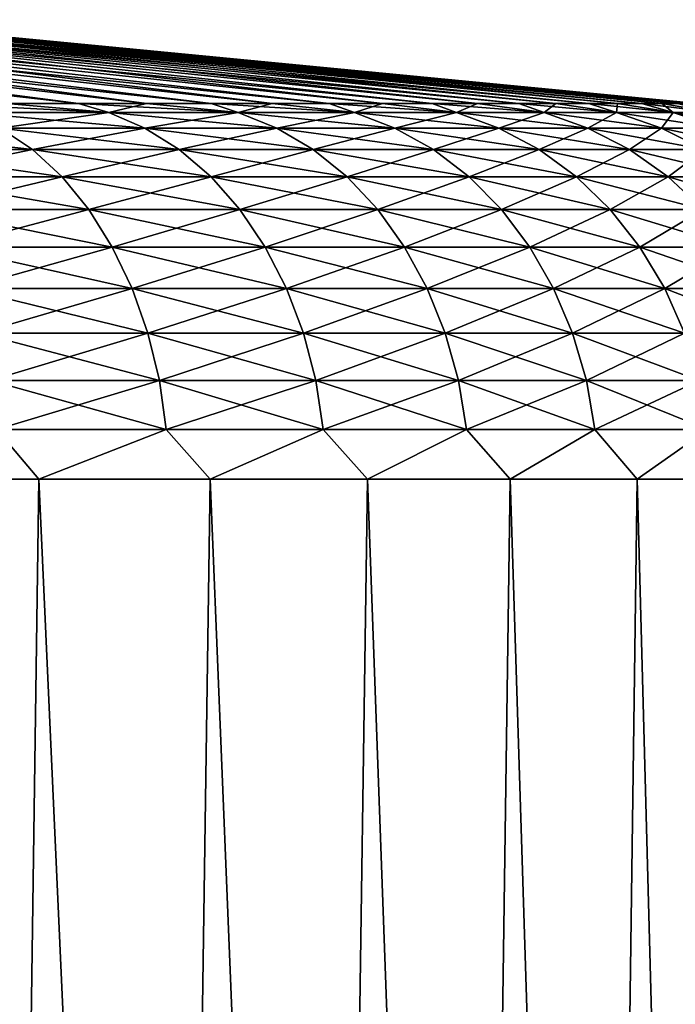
# Model space of a CAD drawing. Header units: metres. Extents: x -2 to 78, y -85 to 85.
# Tile 496 of 500: x 71.521 to 72.389, y 57.451 to 58.754. Entities that reach past the tile are written whole.
import ezdxf

# ---------------------------------------------------------------- set-up
doc = ezdxf.new("R2010")
doc.units = ezdxf.units.M
doc.layers.add('solid_20004802', color=7, linetype='CONTINUOUS')

msp = doc.modelspace()

# ---------------------------------------------------------------- linework, layer by layer
at = {"layer": 'solid_20004802'}
for points in [[(70.625946, 58.753571, 1.599561), (71.504486, 58.642647, 2.341787), (71.599083, 58.642647, 2.234662)], [(70.625946, 58.753571, 1.599561), (71.599083, 58.642647, 2.234662), (70.749252, 58.753571, 1.460372)], [(70.749252, 58.753571, 1.460372), (71.599083, 58.642647, 2.234662), (71.689178, 58.642647, 2.123719)], [(70.749252, 58.753571, 1.460372), (71.689178, 58.642647, 2.123719), (71.774612, 58.642647, 2.009147)], [(70.749252, 58.753571, 1.460372), (71.774612, 58.642647, 2.009147), (70.86097, 58.753571, 1.311711)], [(70.749252, 58.753571, -1.460372), (71.689178, 58.642647, -2.123719), (71.599083, 58.642647, -2.234662)], [(70.86097, 58.753571, -1.311711), (71.689178, 58.642647, -2.123719), (70.749252, 58.753571, -1.460372)], [(70.749252, 58.753571, -1.460372), (71.599083, 58.642647, -2.234662), (71.504486, 58.642647, -2.341787)], [(70.86097, 58.753571, 1.311711), (71.774612, 58.642647, 2.009147), (71.855232, 58.642647, 1.891143)], [(70.86097, 58.753571, 1.311711), (71.855232, 58.642647, 1.891143), (71.930916, 58.642647, 1.769908)], [(70.86097, 58.753571, 1.311711), (71.930916, 58.642647, 1.769908), (70.96035, 58.753571, 1.154544)], [(70.86097, 58.753571, -1.311711), (71.855232, 58.642647, -1.891143), (71.774612, 58.642647, -2.009147)], [(70.96035, 58.753571, -1.154544), (71.855232, 58.642647, -1.891143), (70.86097, 58.753571, -1.311711)], [(70.86097, 58.753571, -1.311711), (71.774612, 58.642647, -2.009147), (71.689178, 58.642647, -2.123719)], [(70.96035, 58.753571, 1.154544), (71.930916, 58.642647, 1.769908), (72.001518, 58.642647, 1.645649)], [(70.96035, 58.753571, 1.154544), (72.001518, 58.642647, 1.645649), (72.066925, 58.642647, 1.518578)], [(70.96035, 58.753571, 1.154544), (72.066925, 58.642647, 1.518578), (71.046768, 58.753571, 0.989889)], [(70.96035, 58.753571, -1.154544), (72.001518, 58.642647, -1.645649), (71.930916, 58.642647, -1.769908)], [(71.046768, 58.753571, -0.989889), (72.001518, 58.642647, -1.645649), (70.96035, 58.753571, -1.154544)], [(70.96035, 58.753571, -1.154544), (71.930916, 58.642647, -1.769908), (71.855232, 58.642647, -1.891143)], [(71.046768, 58.753571, 0.989889), (72.066925, 58.642647, 1.518578), (72.127029, 58.642647, 1.388913)], [(71.046768, 58.753571, 0.989889), (72.127029, 58.642647, 1.388913), (72.181717, 58.642647, 1.256875)], [(71.046768, 58.753571, 0.989889), (72.181717, 58.642647, 1.256875), (71.119659, 58.753571, 0.818814)], [(71.046768, 58.753571, -0.989889), (72.127029, 58.642647, -1.388913), (72.066925, 58.642647, -1.518578)], [(71.119659, 58.753571, -0.818814), (72.127029, 58.642647, -1.388913), (71.046768, 58.753571, -0.989889)], [(71.046768, 58.753571, -0.989889), (72.066925, 58.642647, -1.518578), (72.001518, 58.642647, -1.645649)], [(71.119659, 58.753571, 0.818814), (72.181717, 58.642647, 1.256875), (72.230911, 58.642647, 1.12269)], [(71.119659, 58.753571, 0.818814), (72.230911, 58.642647, 1.12269), (72.274513, 58.642647, 0.986586)], [(71.119659, 58.753571, 0.818814), (72.274513, 58.642647, 0.986586), (71.178543, 58.753571, 0.642429)], [(71.119659, 58.753571, -0.818814), (72.230911, 58.642647, -1.12269), (72.181717, 58.642647, -1.256875)], [(71.178543, 58.753571, -0.642429), (72.230911, 58.642647, -1.12269), (71.119659, 58.753571, -0.818814)], [(71.119659, 58.753571, -0.818814), (72.181717, 58.642647, -1.256875), (72.127029, 58.642647, -1.388913)], [(71.178543, 58.753571, 0.642429), (72.274513, 58.642647, 0.986586), (72.312447, 58.642647, 0.848797)], [(71.178543, 58.753571, 0.642429), (72.312447, 58.642647, 0.848797), (72.344666, 58.642647, 0.709558)], [(71.178543, 58.753571, 0.642429), (72.344666, 58.642647, 0.709558), (71.223045, 58.753571, 0.461877)], [(71.178543, 58.753571, -0.642429), (72.312447, 58.642647, -0.848797), (72.274513, 58.642647, -0.986586)], [(71.223045, 58.753571, -0.461877), (72.312447, 58.642647, -0.848797), (71.178543, 58.753571, -0.642429)], [(71.178543, 58.753571, -0.642429), (72.274513, 58.642647, -0.986586), (72.230911, 58.642647, -1.12269)], [(71.223045, 58.753571, 0.461877), (72.344666, 58.642647, 0.709558), (72.371094, 58.642647, 0.569107)], [(71.223045, 58.753571, 0.461877), (72.371094, 58.642647, 0.569107), (72.391701, 58.642647, 0.427683)], [(71.223045, 58.753571, 0.461877), (72.391701, 58.642647, 0.427683), (71.252876, 58.753571, 0.27833)], [(71.223045, 58.753571, -0.461877), (72.371094, 58.642647, -0.569107), (72.344666, 58.642647, -0.709558)], [(71.252876, 58.753571, -0.27833), (72.371094, 58.642647, -0.569107), (71.223045, 58.753571, -0.461877)], [(71.223045, 58.753571, -0.461877), (72.344666, 58.642647, -0.709558), (72.312447, 58.642647, -0.848797)], [(71.252876, 58.753571, 0.27833), (72.391701, 58.642647, 0.427683), (72.406441, 58.642647, 0.285529)], [(71.252876, 58.753571, 0.27833), (72.406441, 58.642647, 0.285529), (72.415298, 58.642647, 0.142886)], [(71.252876, 58.753571, 0.27833), (72.415298, 58.642647, 0.142886), (71.267838, 58.753571, 0.092978)], [(71.252876, 58.753571, -0.27833), (72.406441, 58.642647, -0.285529), (72.391701, 58.642647, -0.427683)], [(71.267838, 58.753571, -0.092978), (72.406441, 58.642647, -0.285529), (71.252876, 58.753571, -0.27833)], [(71.252876, 58.753571, -0.27833), (72.391701, 58.642647, -0.427683), (72.371094, 58.642647, -0.569107)], [(71.267838, 58.753571, 0.092978), (72.415298, 58.642647, 0.142886), (72.418251, 58.642647)], [(71.267838, 58.753571, -0.092978), (72.418251, 58.642647), (72.415298, 58.642647, -0.142886)], [(71.267838, 58.753571, 0.092978), (72.418251, 58.642647), (71.267838, 58.753571, -0.092978)], [(71.267838, 58.753571, -0.092978), (72.415298, 58.642647, -0.142886), (72.406441, 58.642647, -0.285529)], [(71.405533, 58.642647, 2.444911), (71.451508, 58.630707, 2.490883), (71.639259, 58.630707, 2.287772)], [(71.504486, 58.642647, 2.341787), (71.405533, 58.642647, 2.444911), (71.639259, 58.630707, 2.287772)], [(71.504486, 58.642647, -2.341787), (71.639259, 58.630707, -2.287772), (71.451508, 58.630707, -2.490883)], [(71.504486, 58.642647, -2.341787), (71.599083, 58.642647, -2.234662), (71.639259, 58.630707, -2.287772)], [(71.599083, 58.642647, 2.234662), (71.504486, 58.642647, 2.341787), (71.639259, 58.630707, 2.287772)], [(71.599083, 58.642647, -2.234662), (71.689178, 58.642647, -2.123719), (71.639259, 58.630707, -2.287772)], [(71.599083, 58.642647, 2.234662), (71.639259, 58.630707, 2.287772), (71.810501, 58.630707, 2.070556)], [(71.689178, 58.642647, 2.123719), (71.599083, 58.642647, 2.234662), (71.810501, 58.630707, 2.070556)], [(71.689178, 58.642647, -2.123719), (71.810501, 58.630707, -2.070556), (71.639259, 58.630707, -2.287772)], [(71.689178, 58.642647, -2.123719), (71.774612, 58.642647, -2.009147), (71.810501, 58.630707, -2.070556)], [(71.774612, 58.642647, 2.009147), (71.689178, 58.642647, 2.123719), (71.810501, 58.630707, 2.070556)], [(71.774612, 58.642647, -2.009147), (71.855232, 58.642647, -1.891143), (71.810501, 58.630707, -2.070556)], [(71.774612, 58.642647, 2.009147), (71.810501, 58.630707, 2.070556), (71.964172, 58.630707, 1.840575)], [(71.855232, 58.642647, 1.891143), (71.774612, 58.642647, 2.009147), (71.964172, 58.630707, 1.840575)], [(71.855232, 58.642647, -1.891143), (71.964172, 58.630707, -1.840575), (71.810501, 58.630707, -2.070556)], [(71.855232, 58.642647, -1.891143), (71.930916, 58.642647, -1.769908), (71.964172, 58.630707, -1.840575)], [(71.930916, 58.642647, 1.769908), (71.855232, 58.642647, 1.891143), (71.964172, 58.630707, 1.840575)], [(71.930916, 58.642647, -1.769908), (72.001518, 58.642647, -1.645649), (71.964172, 58.630707, -1.840575)], [(71.930916, 58.642647, 1.769908), (71.964172, 58.630707, 1.840575), (72.099319, 58.630707, 1.599245)], [(72.001518, 58.642647, 1.645649), (71.930916, 58.642647, 1.769908), (72.099319, 58.630707, 1.599245)], [(72.001518, 58.642647, -1.645649), (72.099319, 58.630707, -1.599245), (71.964172, 58.630707, -1.840575)], [(72.001518, 58.642647, -1.645649), (72.066925, 58.642647, -1.518578), (72.099319, 58.630707, -1.599245)], [(72.066925, 58.642647, 1.518578), (72.001518, 58.642647, 1.645649), (72.099319, 58.630707, 1.599245)], [(72.066925, 58.642647, -1.518578), (72.127029, 58.642647, -1.388913), (72.099319, 58.630707, -1.599245)], [(72.066925, 58.642647, 1.518578), (72.099319, 58.630707, 1.599245), (72.215118, 58.630707, 1.348056)], [(72.127029, 58.642647, 1.388913), (72.066925, 58.642647, 1.518578), (72.215118, 58.630707, 1.348056)], [(72.127029, 58.642647, -1.388913), (72.215118, 58.630707, -1.348056), (72.099319, 58.630707, -1.599245)], [(72.127029, 58.642647, -1.388913), (72.181717, 58.642647, -1.256875), (72.215118, 58.630707, -1.348056)], [(72.181717, 58.642647, 1.256875), (72.127029, 58.642647, 1.388913), (72.215118, 58.630707, 1.348056)], [(72.181717, 58.642647, -1.256875), (72.230911, 58.642647, -1.12269), (72.215118, 58.630707, -1.348056)], [(72.181717, 58.642647, 1.256875), (72.215118, 58.630707, 1.348056), (72.310852, 58.630707, 1.088556)], [(72.230911, 58.642647, 1.12269), (72.181717, 58.642647, 1.256875), (72.310852, 58.630707, 1.088556)], [(72.230911, 58.642647, -1.12269), (72.310852, 58.630707, -1.088556), (72.215118, 58.630707, -1.348056)], [(72.230911, 58.642647, -1.12269), (72.274513, 58.642647, -0.986586), (72.310852, 58.630707, -1.088556)], [(72.274513, 58.642647, 0.986586), (72.230911, 58.642647, 1.12269), (72.310852, 58.630707, 1.088556)], [(72.274513, 58.642647, -0.986586), (72.312447, 58.642647, -0.848797), (72.310852, 58.630707, -1.088556)], [(72.274513, 58.642647, 0.986586), (72.310852, 58.630707, 1.088556), (72.385933, 58.630707, 0.822344)], [(72.312447, 58.642647, 0.848797), (72.274513, 58.642647, 0.986586), (72.385933, 58.630707, 0.822344)], [(72.312447, 58.642647, -0.848797), (72.385933, 58.630707, -0.822344), (72.310852, 58.630707, -1.088556)], [(72.312447, 58.642647, -0.848797), (72.344666, 58.642647, -0.709558), (72.385933, 58.630707, -0.822344)], [(72.344666, 58.642647, 0.709558), (72.312447, 58.642647, 0.848797), (72.385933, 58.630707, 0.822344)], [(72.344666, 58.642647, -0.709558), (72.371094, 58.642647, -0.569107), (72.385933, 58.630707, -0.822344)], [(72.344666, 58.642647, 0.709558), (72.385933, 58.630707, 0.822344), (72.439896, 58.630707, 0.551062)], [(72.371094, 58.642647, 0.569107), (72.344666, 58.642647, 0.709558), (72.439896, 58.630707, 0.551062)], [(72.371094, 58.642647, -0.569107), (72.439896, 58.630707, -0.551062), (72.385933, 58.630707, -0.822344)], [(72.371094, 58.642647, -0.569107), (72.391701, 58.642647, -0.427683), (72.439896, 58.630707, -0.551062)], [(72.391701, 58.642647, 0.427683), (72.371094, 58.642647, 0.569107), (72.439896, 58.630707, 0.551062)], [(71.49601, 58.610268, -2.535382), (71.451508, 58.630707, -2.490883), (71.639259, 58.630707, -2.287772)], [(71.687119, 58.610268, 2.328643), (71.639259, 58.630707, 2.287772), (71.451508, 58.630707, 2.490883)], [(71.687119, 58.610268, 2.328643), (71.451508, 58.630707, 2.490883), (71.49601, 58.610268, 2.535382)], [(71.49601, 58.610268, -2.535382), (71.639259, 58.630707, -2.287772), (71.687119, 58.610268, -2.328643)], [(71.687119, 58.610268, -2.328643), (71.639259, 58.630707, -2.287772), (71.810501, 58.630707, -2.070556)], [(71.861412, 58.610268, 2.107546), (71.810501, 58.630707, 2.070556), (71.639259, 58.630707, 2.287772)], [(71.861412, 58.610268, 2.107546), (71.639259, 58.630707, 2.287772), (71.687119, 58.610268, 2.328643)], [(71.687119, 58.610268, -2.328643), (71.810501, 58.630707, -2.070556), (71.861412, 58.610268, -2.107546)], [(71.861412, 58.610268, -2.107546), (71.810501, 58.630707, -2.070556), (71.964172, 58.630707, -1.840575)], [(72.01783, 58.610268, 1.873456), (71.964172, 58.630707, 1.840575), (71.810501, 58.630707, 2.070556)], [(72.01783, 58.610268, 1.873456), (71.810501, 58.630707, 2.070556), (71.861412, 58.610268, 2.107546)], [(71.861412, 58.610268, -2.107546), (71.964172, 58.630707, -1.840575), (72.01783, 58.610268, -1.873456)], [(72.01783, 58.610268, -1.873456), (71.964172, 58.630707, -1.840575), (72.099319, 58.630707, -1.599245)], [(72.155396, 58.610268, 1.627816), (72.099319, 58.630707, 1.599245), (71.964172, 58.630707, 1.840575)], [(72.155396, 58.610268, 1.627816), (71.964172, 58.630707, 1.840575), (72.01783, 58.610268, 1.873456)], [(72.01783, 58.610268, -1.873456), (72.099319, 58.630707, -1.599245), (72.155396, 58.610268, -1.627816)], [(72.155396, 58.610268, -1.627816), (72.099319, 58.630707, -1.599245), (72.215118, 58.630707, -1.348056)], [(72.273262, 58.610268, 1.372139), (72.215118, 58.630707, 1.348056), (72.099319, 58.630707, 1.599245)], [(72.273262, 58.610268, 1.372139), (72.099319, 58.630707, 1.599245), (72.155396, 58.610268, 1.627816)], [(72.155396, 58.610268, -1.627816), (72.215118, 58.630707, -1.348056), (72.273262, 58.610268, -1.372139)], [(72.273262, 58.610268, -1.372139), (72.215118, 58.630707, -1.348056), (72.310852, 58.630707, -1.088556)], [(72.370705, 58.610268, 1.108003), (72.310852, 58.630707, 1.088556), (72.215118, 58.630707, 1.348056)], [(72.370705, 58.610268, 1.108003), (72.215118, 58.630707, 1.348056), (72.273262, 58.610268, 1.372139)], [(72.273262, 58.610268, -1.372139), (72.310852, 58.630707, -1.088556), (72.370705, 58.610268, -1.108003)], [(72.370705, 58.610268, -1.108003), (72.310852, 58.630707, -1.088556), (72.385933, 58.630707, -0.822344)], [(72.447128, 58.610268, 0.837035), (72.385933, 58.630707, 0.822344), (72.310852, 58.630707, 1.088556)], [(72.447128, 58.610268, 0.837035), (72.310852, 58.630707, 1.088556), (72.370705, 58.610268, 1.108003)], [(72.370705, 58.610268, -1.108003), (72.385933, 58.630707, -0.822344), (72.447128, 58.610268, -0.837035)], [(72.447128, 58.610268, -0.837035), (72.385933, 58.630707, -0.822344), (72.439896, 58.630707, -0.551062)], [(72.502052, 58.610268, 0.560907), (72.439896, 58.630707, 0.551062), (72.385933, 58.630707, 0.822344)], [(72.502052, 58.610268, 0.560907), (72.385933, 58.630707, 0.822344), (72.447128, 58.610268, 0.837035)], [(71.289268, 58.610268, 2.72649), (71.328026, 58.581699, 2.771873), (71.538208, 58.581699, 2.577584)], [(71.49601, 58.610268, 2.535382), (71.289268, 58.610268, 2.72649), (71.538208, 58.581699, 2.577584)], [(71.49601, 58.610268, -2.535382), (71.538208, 58.581699, -2.577584), (71.328026, 58.581699, -2.771873)], [(71.49601, 58.610268, 2.535382), (71.538208, 58.581699, 2.577584), (71.732498, 58.581699, 2.367403)], [(71.687119, 58.610268, 2.328643), (71.49601, 58.610268, 2.535382), (71.732498, 58.581699, 2.367403)], [(71.49601, 58.610268, -2.535382), (71.687119, 58.610268, -2.328643), (71.538208, 58.581699, -2.577584)], [(71.687119, 58.610268, -2.328643), (71.732498, 58.581699, -2.367403), (71.538208, 58.581699, -2.577584)], [(71.687119, 58.610268, 2.328643), (71.732498, 58.581699, 2.367403), (71.909698, 58.581699, 2.142626)], [(71.861412, 58.610268, 2.107546), (71.687119, 58.610268, 2.328643), (71.909698, 58.581699, 2.142626)], [(71.687119, 58.610268, -2.328643), (71.861412, 58.610268, -2.107546), (71.732498, 58.581699, -2.367403)], [(71.861412, 58.610268, -2.107546), (71.909698, 58.581699, -2.142626), (71.732498, 58.581699, -2.367403)], [(71.861412, 58.610268, 2.107546), (71.909698, 58.581699, 2.142626), (72.068718, 58.581699, 1.90464)], [(72.01783, 58.610268, 1.873456), (71.861412, 58.610268, 2.107546), (72.068718, 58.581699, 1.90464)], [(71.861412, 58.610268, -2.107546), (72.01783, 58.610268, -1.873456), (71.909698, 58.581699, -2.142626)], [(72.01783, 58.610268, -1.873456), (72.068718, 58.581699, -1.90464), (71.909698, 58.581699, -2.142626)], [(72.01783, 58.610268, 1.873456), (72.068718, 58.581699, 1.90464), (72.208572, 58.581699, 1.65491)], [(72.155396, 58.610268, 1.627816), (72.01783, 58.610268, 1.873456), (72.208572, 58.581699, 1.65491)], [(72.01783, 58.610268, -1.873456), (72.155396, 58.610268, -1.627816), (72.068718, 58.581699, -1.90464)], [(72.155396, 58.610268, -1.627816), (72.208572, 58.581699, -1.65491), (72.068718, 58.581699, -1.90464)], [(72.155396, 58.610268, 1.627816), (72.208572, 58.581699, 1.65491), (72.3284, 58.581699, 1.394978)], [(72.273262, 58.610268, 1.372139), (72.155396, 58.610268, 1.627816), (72.3284, 58.581699, 1.394978)], [(72.155396, 58.610268, -1.627816), (72.273262, 58.610268, -1.372139), (72.208572, 58.581699, -1.65491)], [(72.273262, 58.610268, -1.372139), (72.3284, 58.581699, -1.394978), (72.208572, 58.581699, -1.65491)], [(72.273262, 58.610268, 1.372139), (72.3284, 58.581699, 1.394978), (72.427467, 58.581699, 1.126445)], [(72.370705, 58.610268, 1.108003), (72.273262, 58.610268, 1.372139), (72.427467, 58.581699, 1.126445)], [(72.273262, 58.610268, -1.372139), (72.370705, 58.610268, -1.108003), (72.3284, 58.581699, -1.394978)], [(72.370705, 58.610268, -1.108003), (72.427467, 58.581699, -1.126445), (72.3284, 58.581699, -1.394978)], [(72.370705, 58.610268, 1.108003), (72.427467, 58.581699, 1.126445), (72.505157, 58.581699, 0.850968)], [(72.447128, 58.610268, 0.837035), (72.370705, 58.610268, 1.108003), (72.505157, 58.581699, 0.850968)], [(72.370705, 58.610268, -1.108003), (72.447128, 58.610268, -0.837035), (72.427467, 58.581699, -1.126445)], [(71.328026, 58.581699, 2.771873), (71.363998, 58.545498, 2.813989), (71.57737, 58.545498, 2.616748)], [(71.538208, 58.581699, 2.577584), (71.328026, 58.581699, 2.771873), (71.57737, 58.545498, 2.616748)], [(71.328026, 58.581699, -2.771873), (71.538208, 58.581699, -2.577584), (71.363998, 58.545498, -2.813989)], [(71.538208, 58.581699, -2.577584), (71.57737, 58.545498, -2.616748), (71.363998, 58.545498, -2.813989)], [(71.538208, 58.581699, 2.577584), (71.57737, 58.545498, 2.616748), (71.774612, 58.545498, 2.403373)], [(71.732498, 58.581699, 2.367403), (71.538208, 58.581699, 2.577584), (71.774612, 58.545498, 2.403373)], [(71.538208, 58.581699, -2.577584), (71.732498, 58.581699, -2.367403), (71.57737, 58.545498, -2.616748)], [(71.732498, 58.581699, -2.367403), (71.774612, 58.545498, -2.403373), (71.57737, 58.545498, -2.616748)], [(71.732498, 58.581699, 2.367403), (71.774612, 58.545498, 2.403373), (71.954506, 58.545498, 2.175182)], [(71.909698, 58.581699, 2.142626), (71.732498, 58.581699, 2.367403), (71.954506, 58.545498, 2.175182)], [(71.732498, 58.581699, -2.367403), (71.909698, 58.581699, -2.142626), (71.774612, 58.545498, -2.403373)], [(71.909698, 58.581699, -2.142626), (71.954506, 58.545498, -2.175182), (71.774612, 58.545498, -2.403373)], [(71.909698, 58.581699, 2.142626), (71.954506, 58.545498, 2.175182), (72.115936, 58.545498, 1.933579)], [(72.068718, 58.581699, 1.90464), (71.909698, 58.581699, 2.142626), (72.115936, 58.545498, 1.933579)], [(71.909698, 58.581699, -2.142626), (72.068718, 58.581699, -1.90464), (71.954506, 58.545498, -2.175182)], [(72.068718, 58.581699, -1.90464), (72.115936, 58.545498, -1.933579), (71.954506, 58.545498, -2.175182)], [(72.068718, 58.581699, 1.90464), (72.115936, 58.545498, 1.933579), (72.257919, 58.545498, 1.680055)], [(72.208572, 58.581699, 1.65491), (72.068718, 58.581699, 1.90464), (72.257919, 58.545498, 1.680055)], [(72.068718, 58.581699, -1.90464), (72.208572, 58.581699, -1.65491), (72.115936, 58.545498, -1.933579)], [(72.208572, 58.581699, -1.65491), (72.257919, 58.545498, -1.680055), (72.115936, 58.545498, -1.933579)], [(72.208572, 58.581699, 1.65491), (72.257919, 58.545498, 1.680055), (72.37957, 58.545498, 1.416174)], [(72.3284, 58.581699, 1.394978), (72.208572, 58.581699, 1.65491), (72.37957, 58.545498, 1.416174)], [(72.208572, 58.581699, -1.65491), (72.3284, 58.581699, -1.394978), (72.257919, 58.545498, -1.680055)], [(72.3284, 58.581699, -1.394978), (72.37957, 58.545498, -1.416174), (72.257919, 58.545498, -1.680055)], [(72.3284, 58.581699, 1.394978), (72.37957, 58.545498, 1.416174), (72.480141, 58.545498, 1.143561)], [(72.427467, 58.581699, 1.126445), (72.3284, 58.581699, 1.394978), (72.480141, 58.545498, 1.143561)], [(72.3284, 58.581699, -1.394978), (72.427467, 58.581699, -1.126445), (72.37957, 58.545498, -1.416174)], [(72.427467, 58.581699, -1.126445), (72.480141, 58.545498, -1.143561), (72.37957, 58.545498, -1.416174)], [(71.363998, 58.545498, 2.813989), (71.396553, 58.502304, 2.852102), (71.612816, 58.502304, 2.652189)], [(71.57737, 58.545498, 2.616748), (71.363998, 58.545498, 2.813989), (71.612816, 58.502304, 2.652189)], [(71.363998, 58.545498, -2.813989), (71.57737, 58.545498, -2.616748), (71.396553, 58.502304, -2.852102)], [(71.57737, 58.545498, -2.616748), (71.612816, 58.502304, -2.652189), (71.396553, 58.502304, -2.852102)], [(71.57737, 58.545498, 2.616748), (71.612816, 58.502304, 2.652189), (71.812729, 58.502304, 2.435925)], [(71.774612, 58.545498, 2.403373), (71.57737, 58.545498, 2.616748), (71.812729, 58.502304, 2.435925)], [(71.57737, 58.545498, -2.616748), (71.774612, 58.545498, -2.403373), (71.612816, 58.502304, -2.652189)], [(71.774612, 58.545498, -2.403373), (71.812729, 58.502304, -2.435925), (71.612816, 58.502304, -2.652189)], [(71.774612, 58.545498, 2.403373), (71.812729, 58.502304, 2.435925), (71.995056, 58.502304, 2.204643)], [(71.954506, 58.545498, 2.175182), (71.774612, 58.545498, 2.403373), (71.995056, 58.502304, 2.204643)], [(71.774612, 58.545498, -2.403373), (71.954506, 58.545498, -2.175182), (71.812729, 58.502304, -2.435925)], [(71.954506, 58.545498, -2.175182), (71.995056, 58.502304, -2.204643), (71.812729, 58.502304, -2.435925)], [(71.954506, 58.545498, 2.175182), (71.995056, 58.502304, 2.204643), (72.158676, 58.502304, 1.959768)], [(72.115936, 58.545498, 1.933579), (71.954506, 58.545498, 2.175182), (72.158676, 58.502304, 1.959768)], [(71.954506, 58.545498, -2.175182), (72.115936, 58.545498, -1.933579), (71.995056, 58.502304, -2.204643)], [(72.115936, 58.545498, -1.933579), (72.158676, 58.502304, -1.959768), (71.995056, 58.502304, -2.204643)], [(72.115936, 58.545498, 1.933579), (72.158676, 58.502304, 1.959768), (72.302582, 58.502304, 1.70281)], [(72.257919, 58.545498, 1.680055), (72.115936, 58.545498, 1.933579), (72.302582, 58.502304, 1.70281)], [(72.115936, 58.545498, -1.933579), (72.257919, 58.545498, -1.680055), (72.158676, 58.502304, -1.959768)], [(72.257919, 58.545498, -1.680055), (72.302582, 58.502304, -1.70281), (72.158676, 58.502304, -1.959768)], [(72.257919, 58.545498, 1.680055), (72.302582, 58.502304, 1.70281), (72.42588, 58.502304, 1.435354)], [(72.37957, 58.545498, 1.416174), (72.257919, 58.545498, 1.680055), (72.42588, 58.502304, 1.435354)], [(72.257919, 58.545498, -1.680055), (72.37957, 58.545498, -1.416174), (72.302582, 58.502304, -1.70281)], [(72.37957, 58.545498, -1.416174), (72.42588, 58.502304, -1.435354), (72.302582, 58.502304, -1.70281)], [(72.37957, 58.545498, 1.416174), (72.42588, 58.502304, 1.435354), (72.527809, 58.502304, 1.159049)], [(72.480141, 58.545498, 1.143561), (72.37957, 58.545498, 1.416174), (72.527809, 58.502304, 1.159049)], [(72.37957, 58.545498, -1.416174), (72.480141, 58.545498, -1.143561), (72.42588, 58.502304, -1.435354)], [(71.396553, 58.502304, 2.852102), (71.42511, 58.452866, 2.885544), (71.643913, 58.452866, 2.683287)], [(71.612816, 58.502304, 2.652189), (71.396553, 58.502304, 2.852102), (71.643913, 58.452866, 2.683287)], [(71.396553, 58.502304, -2.852102), (71.612816, 58.502304, -2.652189), (71.42511, 58.452866, -2.885544)], [(71.612816, 58.502304, -2.652189), (71.643913, 58.452866, -2.683287), (71.42511, 58.452866, -2.885544)], [(71.612816, 58.502304, 2.652189), (71.643913, 58.452866, 2.683287), (71.846169, 58.452866, 2.464487)], [(71.812729, 58.502304, 2.435925), (71.612816, 58.502304, 2.652189), (71.846169, 58.452866, 2.464487)], [(71.612816, 58.502304, -2.652189), (71.812729, 58.502304, -2.435925), (71.643913, 58.452866, -2.683287)], [(71.812729, 58.502304, -2.435925), (71.846169, 58.452866, -2.464487), (71.643913, 58.452866, -2.683287)], [(71.812729, 58.502304, 2.435925), (71.846169, 58.452866, 2.464487), (72.030632, 58.452866, 2.230493)], [(71.995056, 58.502304, 2.204643), (71.812729, 58.502304, 2.435925), (72.030632, 58.452866, 2.230493)], [(71.812729, 58.502304, -2.435925), (71.995056, 58.502304, -2.204643), (71.846169, 58.452866, -2.464487)], [(71.995056, 58.502304, -2.204643), (72.030632, 58.452866, -2.230493), (71.846169, 58.452866, -2.464487)], [(71.995056, 58.502304, 2.204643), (72.030632, 58.452866, 2.230493), (72.196175, 58.452866, 1.982747)], [(72.158676, 58.502304, 1.959768), (71.995056, 58.502304, 2.204643), (72.196175, 58.452866, 1.982747)], [(71.995056, 58.502304, -2.204643), (72.158676, 58.502304, -1.959768), (72.030632, 58.452866, -2.230493)], [(72.158676, 58.502304, -1.959768), (72.196175, 58.452866, -1.982747), (72.030632, 58.452866, -2.230493)], [(72.158676, 58.502304, 1.959768), (72.196175, 58.452866, 1.982747), (72.341766, 58.452866, 1.722776)], [(72.302582, 58.502304, 1.70281), (72.158676, 58.502304, 1.959768), (72.341766, 58.452866, 1.722776)], [(72.158676, 58.502304, -1.959768), (72.302582, 58.502304, -1.70281), (72.196175, 58.452866, -1.982747)], [(72.302582, 58.502304, -1.70281), (72.341766, 58.452866, -1.722776), (72.196175, 58.452866, -1.982747)], [(72.302582, 58.502304, 1.70281), (72.341766, 58.452866, 1.722776), (72.466507, 58.452866, 1.452184)], [(72.42588, 58.502304, 1.435354), (72.302582, 58.502304, 1.70281), (72.466507, 58.452866, 1.452184)], [(72.302582, 58.502304, -1.70281), (72.42588, 58.502304, -1.435354), (72.341766, 58.452866, -1.722776)], [(72.42588, 58.502304, -1.435354), (72.466507, 58.452866, -1.452184), (72.341766, 58.452866, -1.722776)], [(71.42511, 58.452866, 2.885544), (71.449188, 58.398056, 2.913729), (71.67012, 58.398056, 2.709497)], [(71.643913, 58.452866, 2.683287), (71.42511, 58.452866, 2.885544), (71.67012, 58.398056, 2.709497)], [(71.42511, 58.452866, -2.885544), (71.643913, 58.452866, -2.683287), (71.449188, 58.398056, -2.913729)], [(71.643913, 58.452866, -2.683287), (71.67012, 58.398056, -2.709497), (71.449188, 58.398056, -2.913729)], [(71.643913, 58.452866, 2.683287), (71.67012, 58.398056, 2.709497), (71.874352, 58.398056, 2.48856)], [(71.846169, 58.452866, 2.464487), (71.643913, 58.452866, 2.683287), (71.874352, 58.398056, 2.48856)], [(71.643913, 58.452866, -2.683287), (71.846169, 58.452866, -2.464487), (71.67012, 58.398056, -2.709497)], [(71.846169, 58.452866, -2.464487), (71.874352, 58.398056, -2.48856), (71.67012, 58.398056, -2.709497)], [(71.846169, 58.452866, 2.464487), (71.874352, 58.398056, 2.48856), (72.060623, 58.398056, 2.25228)], [(72.030632, 58.452866, 2.230493), (71.846169, 58.452866, 2.464487), (72.060623, 58.398056, 2.25228)], [(71.846169, 58.452866, -2.464487), (72.030632, 58.452866, -2.230493), (71.874352, 58.398056, -2.48856)], [(72.030632, 58.452866, -2.230493), (72.060623, 58.398056, -2.25228), (71.874352, 58.398056, -2.48856)], [(72.030632, 58.452866, 2.230493), (72.060623, 58.398056, 2.25228), (72.227776, 58.398056, 2.002114)], [(72.196175, 58.452866, 1.982747), (72.030632, 58.452866, 2.230493), (72.227776, 58.398056, 2.002114)], [(72.030632, 58.452866, -2.230493), (72.196175, 58.452866, -1.982747), (72.060623, 58.398056, -2.25228)], [(72.196175, 58.452866, -1.982747), (72.227776, 58.398056, -2.002114), (72.060623, 58.398056, -2.25228)], [(72.196175, 58.452866, 1.982747), (72.227776, 58.398056, 2.002114), (72.374786, 58.398056, 1.739604)], [(72.341766, 58.452866, 1.722776), (72.196175, 58.452866, 1.982747), (72.374786, 58.398056, 1.739604)], [(72.196175, 58.452866, -1.982747), (72.341766, 58.452866, -1.722776), (72.227776, 58.398056, -2.002114)], [(72.341766, 58.452866, -1.722776), (72.374786, 58.398056, -1.739604), (72.227776, 58.398056, -2.002114)], [(72.341766, 58.452866, 1.722776), (72.374786, 58.398056, 1.739604), (72.500755, 58.398056, 1.466369)], [(72.466507, 58.452866, 1.452184), (72.341766, 58.452866, 1.722776), (72.500755, 58.398056, 1.466369)], [(72.341766, 58.452866, -1.722776), (72.466507, 58.452866, -1.452184), (72.374786, 58.398056, -1.739604)], [(72.466507, 58.452866, -1.452184), (72.500755, 58.398056, -1.466369), (72.374786, 58.398056, -1.739604)], [(71.449188, 58.398056, 2.913729), (71.468346, 58.338833, 2.936164), (71.690987, 58.338833, 2.73036)], [(71.67012, 58.398056, 2.709497), (71.449188, 58.398056, 2.913729), (71.690987, 58.338833, 2.73036)], [(71.449188, 58.398056, -2.913729), (71.67012, 58.398056, -2.709497), (71.468346, 58.338833, -2.936164)], [(71.67012, 58.398056, -2.709497), (71.690987, 58.338833, -2.73036), (71.468346, 58.338833, -2.936164)], [(71.67012, 58.398056, 2.709497), (71.690987, 58.338833, 2.73036), (71.89679, 58.338833, 2.507721)], [(71.874352, 58.398056, 2.48856), (71.67012, 58.398056, 2.709497), (71.89679, 58.338833, 2.507721)], [(71.67012, 58.398056, -2.709497), (71.874352, 58.398056, -2.48856), (71.690987, 58.338833, -2.73036)], [(71.874352, 58.398056, -2.48856), (71.89679, 58.338833, -2.507721), (71.690987, 58.338833, -2.73036)], [(71.874352, 58.398056, 2.48856), (71.89679, 58.338833, 2.507721), (72.084488, 58.338833, 2.269622)], [(72.060623, 58.398056, 2.25228), (71.874352, 58.398056, 2.48856), (72.084488, 58.338833, 2.269622)], [(71.874352, 58.398056, -2.48856), (72.060623, 58.398056, -2.25228), (71.89679, 58.338833, -2.507721)], [(72.060623, 58.398056, -2.25228), (72.084488, 58.338833, -2.269622), (71.89679, 58.338833, -2.507721)], [(72.060623, 58.398056, 2.25228), (72.084488, 58.338833, 2.269622), (72.252937, 58.338833, 2.01753)], [(72.227776, 58.398056, 2.002114), (72.060623, 58.398056, 2.25228), (72.252937, 58.338833, 2.01753)], [(72.060623, 58.398056, -2.25228), (72.227776, 58.398056, -2.002114), (72.084488, 58.338833, -2.269622)], [(72.227776, 58.398056, -2.002114), (72.252937, 58.338833, -2.01753), (72.084488, 58.338833, -2.269622)], [(72.227776, 58.398056, 2.002114), (72.252937, 58.338833, 2.01753), (72.401077, 58.338833, 1.752999)], [(72.374786, 58.398056, 1.739604), (72.227776, 58.398056, 2.002114), (72.401077, 58.338833, 1.752999)], [(72.227776, 58.398056, -2.002114), (72.374786, 58.398056, -1.739604), (72.252937, 58.338833, -2.01753)], [(72.374786, 58.398056, -1.739604), (72.401077, 58.338833, -1.752999), (72.252937, 58.338833, -2.01753)], [(72.374786, 58.398056, 1.739604), (72.401077, 58.338833, 1.752999), (72.528015, 58.338833, 1.47766)], [(72.500755, 58.398056, 1.466369), (72.374786, 58.398056, 1.739604), (72.528015, 58.338833, 1.47766)], [(72.374786, 58.398056, -1.739604), (72.500755, 58.398056, -1.466369), (72.401077, 58.338833, -1.752999)], [(71.468346, 58.338833, 2.936164), (71.482262, 58.27623, 2.952456), (71.706131, 58.27623, 2.74551)], [(71.690987, 58.338833, 2.73036), (71.468346, 58.338833, 2.936164), (71.706131, 58.27623, 2.74551)], [(71.468346, 58.338833, -2.936164), (71.690987, 58.338833, -2.73036), (71.482262, 58.27623, -2.952456)], [(71.690987, 58.338833, -2.73036), (71.706131, 58.27623, -2.74551), (71.482262, 58.27623, -2.952456)], [(71.690987, 58.338833, 2.73036), (71.706131, 58.27623, 2.74551), (71.913078, 58.27623, 2.521636)], [(71.89679, 58.338833, 2.507721), (71.690987, 58.338833, 2.73036), (71.913078, 58.27623, 2.521636)], [(71.690987, 58.338833, -2.73036), (71.89679, 58.338833, -2.507721), (71.706131, 58.27623, -2.74551)], [(71.89679, 58.338833, -2.507721), (71.913078, 58.27623, -2.521636), (71.706131, 58.27623, -2.74551)], [(71.89679, 58.338833, 2.507721), (71.913078, 58.27623, 2.521636), (72.101822, 58.27623, 2.282216)], [(72.084488, 58.338833, 2.269622), (71.89679, 58.338833, 2.507721), (72.101822, 58.27623, 2.282216)], [(71.89679, 58.338833, -2.507721), (72.084488, 58.338833, -2.269622), (71.913078, 58.27623, -2.521636)], [(72.084488, 58.338833, -2.269622), (72.101822, 58.27623, -2.282216), (71.913078, 58.27623, -2.521636)], [(72.084488, 58.338833, 2.269622), (72.101822, 58.27623, 2.282216), (72.271202, 58.27623, 2.028724)], [(72.252937, 58.338833, 2.01753), (72.084488, 58.338833, 2.269622), (72.271202, 58.27623, 2.028724)], [(72.084488, 58.338833, -2.269622), (72.252937, 58.338833, -2.01753), (72.101822, 58.27623, -2.282216)], [(72.252937, 58.338833, -2.01753), (72.271202, 58.27623, -2.028724), (72.101822, 58.27623, -2.282216)], [(72.252937, 58.338833, 2.01753), (72.271202, 58.27623, 2.028724), (72.420166, 58.27623, 1.762726)], [(72.401077, 58.338833, 1.752999), (72.252937, 58.338833, 2.01753), (72.420166, 58.27623, 1.762726)], [(72.252937, 58.338833, -2.01753), (72.401077, 58.338833, -1.752999), (72.271202, 58.27623, -2.028724)], [(72.401077, 58.338833, -1.752999), (72.420166, 58.27623, -1.762726), (72.271202, 58.27623, -2.028724)], [(71.482262, 58.27623, 2.952456), (71.490685, 58.211346, 2.96232), (71.715309, 58.211346, 2.754682)], [(71.706131, 58.27623, 2.74551), (71.482262, 58.27623, 2.952456), (71.715309, 58.211346, 2.754682)], [(71.482262, 58.27623, -2.952456), (71.706131, 58.27623, -2.74551), (71.490685, 58.211346, -2.96232)], [(71.706131, 58.27623, -2.74551), (71.715309, 58.211346, -2.754682), (71.490685, 58.211346, -2.96232)], [(71.706131, 58.27623, 2.74551), (71.715309, 58.211346, 2.754682), (71.922943, 58.211346, 2.530061)], [(71.913078, 58.27623, 2.521636), (71.706131, 58.27623, 2.74551), (71.922943, 58.211346, 2.530061)], [(71.706131, 58.27623, -2.74551), (71.913078, 58.27623, -2.521636), (71.715309, 58.211346, -2.754682)], [(71.913078, 58.27623, -2.521636), (71.922943, 58.211346, -2.530061), (71.715309, 58.211346, -2.754682)], [(71.913078, 58.27623, 2.521636), (71.922943, 58.211346, 2.530061), (72.11232, 58.211346, 2.28984)], [(72.101822, 58.27623, 2.282216), (71.913078, 58.27623, 2.521636), (72.11232, 58.211346, 2.28984)], [(71.913078, 58.27623, -2.521636), (72.101822, 58.27623, -2.282216), (71.922943, 58.211346, -2.530061)], [(72.101822, 58.27623, -2.282216), (72.11232, 58.211346, -2.28984), (71.922943, 58.211346, -2.530061)], [(72.101822, 58.27623, 2.282216), (72.11232, 58.211346, 2.28984), (72.282265, 58.211346, 2.035502)], [(72.271202, 58.27623, 2.028724), (72.101822, 58.27623, 2.282216), (72.282265, 58.211346, 2.035502)], [(72.101822, 58.27623, -2.282216), (72.271202, 58.27623, -2.028724), (72.11232, 58.211346, -2.28984)], [(72.271202, 58.27623, -2.028724), (72.282265, 58.211346, -2.035502), (72.11232, 58.211346, -2.28984)], [(72.271202, 58.27623, 2.028724), (72.282265, 58.211346, 2.035502), (72.431725, 58.211346, 1.768615)], [(72.420166, 58.27623, 1.762726), (72.271202, 58.27623, 2.028724), (72.431725, 58.211346, 1.768615)], [(72.271202, 58.27623, -2.028724), (72.420166, 58.27623, -1.762726), (72.282265, 58.211346, -2.035502)], [(72.420166, 58.27623, -1.762726), (72.431725, 58.211346, -1.768615), (72.282265, 58.211346, -2.035502)], [(71.490685, 58.211346, 2.96232), (71.30352, 58.145981, 3.117827), (71.546806, 58.145981, 2.919192)], [(71.490685, 58.211346, -2.96232), (71.546806, 58.145981, -2.919192), (71.30352, 58.145981, -3.117827)], [(71.715309, 58.211346, 2.754682), (71.490685, 58.211346, 2.96232), (71.546806, 58.145981, 2.919192)], [(71.490685, 58.211346, -2.96232), (71.715309, 58.211346, -2.754682), (71.546806, 58.145981, -2.919192)], [(71.715309, 58.211346, 2.754682), (71.546806, 58.145981, 2.919192), (71.773315, 58.145981, 2.701625)], [(71.715309, 58.211346, -2.754682), (71.773315, 58.145981, -2.701625), (71.546806, 58.145981, -2.919192)], [(71.922943, 58.211346, 2.530061), (71.715309, 58.211346, 2.754682), (71.773315, 58.145981, 2.701625)], [(71.715309, 58.211346, -2.754682), (71.922943, 58.211346, -2.530061), (71.773315, 58.145981, -2.701625)], [(71.922943, 58.211346, 2.530061), (71.773315, 58.145981, 2.701625), (71.981583, 58.145981, 2.466537)], [(71.922943, 58.211346, -2.530061), (71.981583, 58.145981, -2.466537), (71.773315, 58.145981, -2.701625)], [(72.11232, 58.211346, 2.28984), (71.922943, 58.211346, 2.530061), (71.981583, 58.145981, 2.466537)], [(71.922943, 58.211346, -2.530061), (72.11232, 58.211346, -2.28984), (71.981583, 58.145981, -2.466537)], [(72.11232, 58.211346, 2.28984), (71.981583, 58.145981, 2.466537), (72.170265, 58.145981, 2.215452)], [(72.11232, 58.211346, -2.28984), (72.170265, 58.145981, -2.215452), (71.981583, 58.145981, -2.466537)], [(72.282265, 58.211346, 2.035502), (72.11232, 58.211346, 2.28984), (72.170265, 58.145981, 2.215452)], [(72.11232, 58.211346, -2.28984), (72.282265, 58.211346, -2.035502), (72.170265, 58.145981, -2.215452)], [(72.282265, 58.211346, 2.035502), (72.170265, 58.145981, 2.215452), (72.338127, 58.145981, 1.95)], [(72.282265, 58.211346, -2.035502), (72.338127, 58.145981, -1.95), (72.170265, 58.145981, -2.215452)], [(72.431725, 58.211346, 1.768615), (72.282265, 58.211346, 2.035502), (72.338127, 58.145981, 1.95)], [(72.282265, 58.211346, -2.035502), (72.431725, 58.211346, -1.768615), (72.338127, 58.145981, -1.95)], [(72.431725, 58.211346, 1.768615), (72.338127, 58.145981, 1.95), (72.484085, 58.145981, 1.671901)], [(72.431725, 58.211346, -1.768615), (72.484085, 58.145981, -1.671901), (72.338127, 58.145981, -1.95)], [(71.546806, 58.145981, 2.919192), (71.30352, 58.145981, 3.117827), (71.492348, 54.333302, 2.966543)], [(71.30352, 58.145981, -3.117827), (71.546806, 58.145981, -2.919192), (71.492348, 54.333302, -2.966543)], [(71.546806, 58.145981, 2.919192), (71.492348, 54.333302, 2.966543), (71.7183, 54.35603, 2.75776)], [(71.546806, 58.145981, -2.919192), (71.7183, 54.35603, -2.757761), (71.492348, 54.333302, -2.966543)], [(71.773315, 58.145981, 2.701625), (71.546806, 58.145981, 2.919192), (71.7183, 54.35603, 2.75776)], [(71.546806, 58.145981, -2.919192), (71.773315, 58.145981, -2.701625), (71.7183, 54.35603, -2.757761)], [(71.773315, 58.145981, 2.701625), (71.7183, 54.35603, 2.75776), (71.927071, 54.378647, 2.531838)], [(71.773315, 58.145981, -2.701625), (71.927071, 54.378647, -2.531838), (71.7183, 54.35603, -2.757761)], [(71.981583, 58.145981, 2.466537), (71.773315, 58.145981, 2.701625), (71.927071, 54.378647, 2.531838)], [(71.773315, 58.145981, -2.701625), (71.981583, 58.145981, -2.466537), (71.927071, 54.378647, -2.531838)], [(71.981583, 58.145981, 2.466537), (71.927071, 54.378647, 2.531838), (72.11731, 54.400711, 2.29027)], [(71.981583, 58.145981, -2.466537), (72.11731, 54.400711, -2.29027), (71.927071, 54.378647, -2.531838)], [(72.170265, 58.145981, 2.215452), (71.981583, 58.145981, 2.466537), (72.11731, 54.400711, 2.29027)], [(71.981583, 58.145981, -2.466537), (72.170265, 58.145981, -2.215452), (72.11731, 54.400711, -2.29027)], [(72.170265, 58.145981, 2.215452), (72.11731, 54.400711, 2.29027), (72.287796, 54.42168, 2.034685)], [(72.170265, 58.145981, -2.215452), (72.287796, 54.42168, -2.034685), (72.11731, 54.400711, -2.29027)], [(72.338127, 58.145981, 1.95), (72.170265, 58.145981, 2.215452), (72.287796, 54.42168, 2.034685)], [(72.170265, 58.145981, -2.215452), (72.338127, 58.145981, -1.95), (72.287796, 54.42168, -2.034685)], [(72.338127, 58.145981, 1.95), (72.287796, 54.42168, 2.034685), (72.437462, 54.44091, 1.766807)], [(72.338127, 58.145981, -1.95), (72.437462, 54.44091, -1.766808), (72.287796, 54.42168, -2.034685)], [(72.484085, 58.145981, 1.671901), (72.338127, 58.145981, 1.95), (72.437462, 54.44091, 1.766807)], [(72.338127, 58.145981, -1.95), (72.484085, 58.145981, -1.671901), (72.437462, 54.44091, -1.766808)]]:
    msp.add_3dface(points, dxfattribs=at)

doc.saveas('drawing.dxf')
